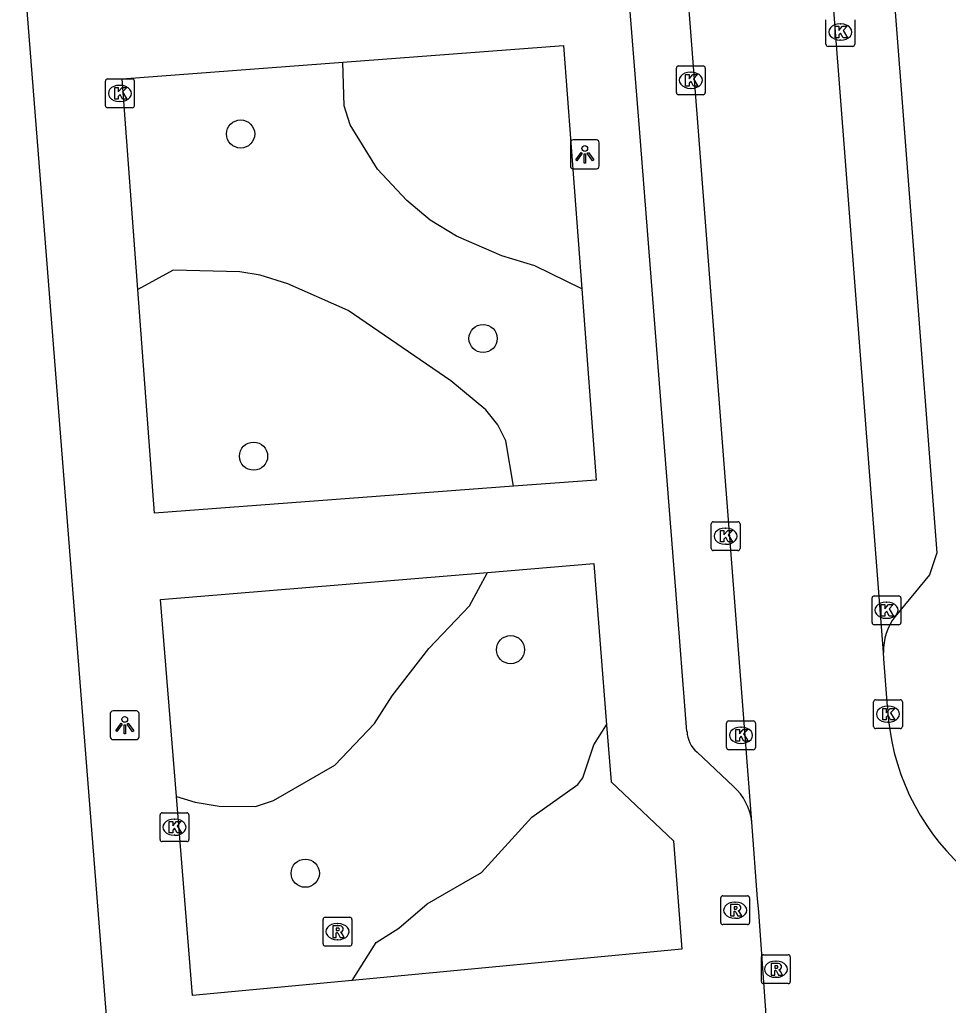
# Model space of a CAD drawing. Extents: x 157793 to 159380, y 380882 to 382313.
# Drawn here: x 158202.55 to 158234.75, y 381260.13 to 381294.32 of the extents above; entities that cross this region are included whole.
import ezdxf

# ---------------------------------------------------------------- set-up
doc = ezdxf.new("R2010")
doc.units = 0
for name, color, linetype in [('IMGEO_Boom', 7, 'Continuous'), ('IMGEO_Groenvoorziening', 7, 'Continuous'), ('IMGEO_Kolk', 7, 'Continuous'), ('IMGEO_Lichtpunt', 7, 'Continuous'), ('IMGEO_Rijbaan_lokaal_open', 7, 'Continuous'), ('IMGEO_Rioolput', 7, 'Continuous'), ('IMGEO_Voetpad_open', 7, 'Continuous')]:
    doc.layers.add(name, color=color, linetype=linetype)

msp = doc.modelspace()

# ---------------------------------------------------------------- linework, layer by layer
at = {"layer": 'IMGEO_Boom'}
for centre in [(158210.209, 381290.354), (158218.618, 381283.26), (158210.658, 381279.178), (158219.571, 381272.466), (158212.452, 381264.712)]:
    msp.add_circle(centre, 0.489, dxfattribs=at)
at = {"layer": 'IMGEO_Groenvoorziening'}
for points in [[(158222.039, 381284.984), (158220.416, 381285.776), (158219.265, 381286.126), (158217.693, 381286.809), (158216.779, 381287.359), (158215.972, 381288.043), (158214.957, 381289.134), (158214.01, 381290.668), (158213.805, 381291.334), (158213.758, 381292.846)], [(158219.669, 381278.132), (158219.406, 381279.707), (158219.136, 381280.265), (158218.714, 381280.78), (158217.502, 381281.791), (158213.945, 381284.232), (158211.851, 381285.155), (158210.883, 381285.455), (158210.183, 381285.569), (158207.87, 381285.628), (158206.649, 381284.956)], [(158207.985, 381267.373), (158208.63, 381267.171), (158209.464, 381267.041), (158210.73, 381267.026), (158211.352, 381267.23), (158213.482, 381268.46), (158214.851, 381269.908), (158215.461, 381270.863), (158216.733, 381272.507), (158218.149, 381273.991), (158218.771, 381275.148)], [(158214.08, 381260.995), (158214.915, 381262.31), (158215.699, 381262.802), (158216.68, 381263.65), (158218.562, 381264.737), (158220.31, 381266.661), (158221.902, 381267.787), (158222.075, 381268.025), (158222.459, 381269.166), (158222.902, 381269.859)]]:
    msp.add_lwpolyline(points, dxfattribs=at)
at = {"layer": 'IMGEO_Kolk'}
for p, q in [((158230.511, 381293.466), (158230.511, 381294.318)), ((158230.999, 381294.172), (158231.024, 381294.172)), ((158231.512, 381294.318), (158231.512, 381293.466)), ((158231.022, 381293.612), (158230.997, 381293.612)), ((158231.438, 381293.392), (158230.586, 381293.392)), ((158225.323, 381291.79), (158225.323, 381292.642)), ((158225.398, 381292.716), (158226.25, 381292.716)), ((158225.811, 381292.496), (158225.836, 381292.496)), ((158226.324, 381292.642), (158226.324, 381291.79)), ((158205.523, 381291.336), (158205.523, 381292.188)), ((158205.598, 381292.262), (158206.45, 381292.262)), ((158206.524, 381292.188), (158206.524, 381291.336)), ((158206.011, 381292.042), (158206.036, 381292.042)), ((158225.834, 381291.936), (158225.809, 381291.936)), ((158206.034, 381291.482), (158206.009, 381291.482)), ((158226.25, 381291.716), (158225.398, 381291.716)), ((158206.45, 381291.262), (158205.598, 381291.262)), ((158226.529, 381275.976), (158226.529, 381276.828)), ((158226.604, 381276.902), (158227.456, 381276.902)), ((158227.53, 381276.828), (158227.53, 381275.976)), ((158227.017, 381276.682), (158227.042, 381276.682)), ((158227.04, 381276.122), (158227.015, 381276.122)), ((158227.456, 381275.902), (158226.604, 381275.902)), ((158232.109, 381273.407), (158232.109, 381274.259)), ((158232.184, 381274.333), (158233.036, 381274.333)), ((158232.597, 381274.113), (158232.622, 381274.113)), ((158233.11, 381274.259), (158233.11, 381273.407)), ((158233.036, 381273.333), (158232.184, 381273.333)), ((158232.62, 381273.553), (158232.595, 381273.553)), ((158232.16, 381269.803), (158232.16, 381270.655)), ((158232.235, 381270.729), (158233.087, 381270.729)), ((158233.161, 381270.655), (158233.161, 381269.803)), ((158232.648, 381270.509), (158232.673, 381270.509)), ((158227.065, 381269.07), (158227.065, 381269.922)), ((158227.14, 381269.996), (158227.992, 381269.996)), ((158228.066, 381269.922), (158228.066, 381269.07)), ((158232.671, 381269.949), (158232.646, 381269.949)), ((158227.553, 381269.776), (158227.578, 381269.776)), ((158233.087, 381269.729), (158232.235, 381269.729)), ((158227.576, 381269.216), (158227.551, 381269.216)), ((158227.992, 381268.996), (158227.14, 381268.996)), ((158207.415, 381265.881), (158207.415, 381266.733)), ((158207.49, 381266.807), (158208.342, 381266.807)), ((158207.903, 381266.587), (158207.928, 381266.587)), ((158208.416, 381266.733), (158208.416, 381265.881)), ((158208.342, 381265.807), (158207.49, 381265.807)), ((158207.926, 381266.027), (158207.901, 381266.027))]:
    msp.add_line(p, q, dxfattribs=at)
for points in [[(158230.511, 381293.466), (158230.511, 381294.318)], [(158231.512, 381294.318), (158231.512, 381293.466)], [(158230.832, 381294.092), (158230.955, 381294.092), (158230.955, 381293.941), (158231.085, 381294.092), (158231.249, 381294.092), (158231.103, 381293.941), (158231.256, 381293.692), (158231.104, 381293.692), (158231.019, 381293.856), (158230.955, 381293.789), (158230.955, 381293.692), (158230.832, 381293.692), (158230.832, 381294.092)], [(158231.438, 381293.392), (158230.586, 381293.392)], [(158225.323, 381291.79), (158225.323, 381292.642)], [(158225.398, 381292.716), (158226.25, 381292.716)], [(158226.324, 381292.642), (158226.324, 381291.79)], [(158205.523, 381291.336), (158205.523, 381292.188)], [(158205.598, 381292.262), (158206.45, 381292.262)], [(158206.524, 381292.188), (158206.524, 381291.336)], [(158225.644, 381292.416), (158225.767, 381292.416), (158225.767, 381292.265), (158225.897, 381292.416), (158226.061, 381292.416), (158225.915, 381292.265), (158226.068, 381292.016), (158225.916, 381292.016), (158225.831, 381292.18), (158225.767, 381292.113), (158225.767, 381292.016), (158225.644, 381292.016), (158225.644, 381292.416)], [(158205.844, 381291.962), (158205.967, 381291.962), (158205.967, 381291.811), (158206.097, 381291.962), (158206.261, 381291.962), (158206.115, 381291.811), (158206.268, 381291.562), (158206.116, 381291.562), (158206.031, 381291.726), (158205.967, 381291.659), (158205.967, 381291.562), (158205.844, 381291.562), (158205.844, 381291.962)], [(158226.25, 381291.716), (158225.398, 381291.716)], [(158206.45, 381291.262), (158205.598, 381291.262)], [(158226.529, 381275.976), (158226.529, 381276.828)], [(158226.604, 381276.902), (158227.456, 381276.902)], [(158227.53, 381276.828), (158227.53, 381275.976)], [(158226.85, 381276.602), (158226.973, 381276.602), (158226.973, 381276.451), (158227.103, 381276.602), (158227.267, 381276.602), (158227.121, 381276.451), (158227.274, 381276.202), (158227.122, 381276.202), (158227.037, 381276.366), (158226.973, 381276.299), (158226.973, 381276.202), (158226.85, 381276.202), (158226.85, 381276.602)], [(158227.456, 381275.902), (158226.604, 381275.902)], [(158232.109, 381273.407), (158232.109, 381274.259)], [(158232.184, 381274.333), (158233.036, 381274.333)], [(158232.43, 381274.033), (158232.553, 381274.033), (158232.553, 381273.882), (158232.683, 381274.033), (158232.847, 381274.033), (158232.701, 381273.882), (158232.854, 381273.633), (158232.702, 381273.633), (158232.617, 381273.797), (158232.553, 381273.73), (158232.553, 381273.633), (158232.43, 381273.633), (158232.43, 381274.033)], [(158233.11, 381274.259), (158233.11, 381273.407)], [(158233.036, 381273.333), (158232.184, 381273.333)], [(158232.16, 381269.803), (158232.16, 381270.655)], [(158232.235, 381270.729), (158233.087, 381270.729)], [(158233.161, 381270.655), (158233.161, 381269.803)], [(158232.481, 381270.429), (158232.604, 381270.429), (158232.604, 381270.278), (158232.734, 381270.429), (158232.898, 381270.429), (158232.752, 381270.278), (158232.905, 381270.029), (158232.753, 381270.029), (158232.668, 381270.193), (158232.604, 381270.126), (158232.604, 381270.029), (158232.481, 381270.029), (158232.481, 381270.429)], [(158227.065, 381269.07), (158227.065, 381269.922)], [(158227.14, 381269.996), (158227.992, 381269.996)], [(158228.066, 381269.922), (158228.066, 381269.07)], [(158227.386, 381269.696), (158227.509, 381269.696), (158227.509, 381269.545), (158227.639, 381269.696), (158227.803, 381269.696), (158227.657, 381269.545), (158227.81, 381269.296), (158227.658, 381269.296), (158227.573, 381269.46), (158227.509, 381269.393), (158227.509, 381269.296), (158227.386, 381269.296), (158227.386, 381269.696)], [(158233.087, 381269.729), (158232.235, 381269.729)], [(158227.992, 381268.996), (158227.14, 381268.996)], [(158207.415, 381265.881), (158207.415, 381266.733)], [(158207.49, 381266.807), (158208.342, 381266.807)], [(158207.736, 381266.507), (158207.859, 381266.507), (158207.859, 381266.356), (158207.989, 381266.507), (158208.153, 381266.507), (158208.007, 381266.356), (158208.16, 381266.107), (158208.008, 381266.107), (158207.923, 381266.271), (158207.859, 381266.204), (158207.859, 381266.107), (158207.736, 381266.107), (158207.736, 381266.507)], [(158208.416, 381266.733), (158208.416, 381265.881)], [(158208.342, 381265.807), (158207.49, 381265.807)]]:
    msp.add_lwpolyline(points, dxfattribs=at)
for centre, start, end in [((158230.588, 381293.468), 181.552, 268.448), ((158230.588, 381293.468), 181.552, 268.448), ((158231.436, 381293.468), 271.552, 358.448), ((158231.436, 381293.468), 271.552, 358.448), ((158225.4, 381292.64), 91.552, 178.448), ((158225.4, 381292.64), 91.552, 178.448), ((158226.248, 381292.64), 1.552, 88.448), ((158226.248, 381292.64), 1.552, 88.448), ((158205.6, 381292.186), 91.552, 178.448), ((158205.6, 381292.186), 91.552, 178.448), ((158206.448, 381292.186), 1.552, 88.448), ((158206.448, 381292.186), 1.552, 88.448), ((158225.4, 381291.792), 181.552, 268.448), ((158225.4, 381291.792), 181.552, 268.448), ((158226.248, 381291.792), 271.552, 358.448), ((158226.248, 381291.792), 271.552, 358.448), ((158205.6, 381291.338), 181.552, 268.448), ((158205.6, 381291.338), 181.552, 268.448), ((158206.448, 381291.338), 271.552, 358.448), ((158206.448, 381291.338), 271.552, 358.448), ((158226.606, 381276.826), 91.552, 178.448), ((158226.606, 381276.826), 91.552, 178.448), ((158227.454, 381276.826), 1.552, 88.448), ((158227.454, 381276.826), 1.552, 88.448), ((158226.606, 381275.978), 181.552, 268.448), ((158226.606, 381275.978), 181.552, 268.448), ((158227.454, 381275.978), 271.552, 358.448), ((158227.454, 381275.978), 271.552, 358.448), ((158232.186, 381274.257), 91.552, 178.448), ((158232.186, 381274.257), 91.552, 178.448), ((158233.034, 381274.257), 1.552, 88.448), ((158233.034, 381274.257), 1.552, 88.448), ((158232.186, 381273.409), 181.552, 268.448), ((158232.186, 381273.409), 181.552, 268.448), ((158233.034, 381273.409), 271.552, 358.448), ((158233.034, 381273.409), 271.552, 358.448), ((158232.237, 381270.653), 91.552, 178.448), ((158232.237, 381270.653), 91.552, 178.448), ((158233.085, 381270.653), 1.552, 88.448), ((158233.085, 381270.653), 1.552, 88.448), ((158227.142, 381269.92), 91.552, 178.448), ((158227.142, 381269.92), 91.552, 178.448), ((158227.99, 381269.92), 1.552, 88.448), ((158227.99, 381269.92), 1.552, 88.448), ((158232.237, 381269.805), 181.552, 268.448), ((158232.237, 381269.805), 181.552, 268.448), ((158233.085, 381269.805), 271.552, 358.448), ((158233.085, 381269.805), 271.552, 358.448), ((158227.142, 381269.072), 181.552, 268.448), ((158227.142, 381269.072), 181.552, 268.448), ((158227.99, 381269.072), 271.552, 358.448), ((158227.99, 381269.072), 271.552, 358.448), ((158207.492, 381266.731), 91.552, 178.448), ((158207.492, 381266.731), 91.552, 178.448), ((158208.34, 381266.731), 1.552, 88.448), ((158208.34, 381266.731), 1.552, 88.448), ((158207.492, 381265.883), 181.552, 268.448), ((158207.492, 381265.883), 181.552, 268.448), ((158208.34, 381265.883), 271.552, 358.448), ((158208.34, 381265.883), 271.552, 358.448)]:
    msp.add_arc(centre, 0.0765, start, end, dxfattribs=at)
for centre, major_axis, ratio, start_param, end_param in [((158230.998, 381293.892), (-0.387, 0.002), 0.722429, 4.712389, 7.853982), ((158231.023, 381293.892), (-0.39, 0.002), 0.717154, 1.570796, 4.712389), ((158225.81, 381292.216), (-0.387, 0.002), 0.722429, 4.712389, 7.853982), ((158225.835, 381292.216), (-0.39, 0.002), 0.717154, 1.570796, 4.712389), ((158206.01, 381291.762), (-0.387, 0.002), 0.722429, 4.712389, 7.853982), ((158206.035, 381291.762), (-0.39, 0.002), 0.717154, 1.570796, 4.712389), ((158227.016, 381276.402), (-0.387, 0.002), 0.722429, 4.712389, 7.853982), ((158227.041, 381276.402), (-0.39, 0.002), 0.717154, 1.570796, 4.712389), ((158232.596, 381273.833), (-0.387, 0.002), 0.722429, 4.712389, 7.853982), ((158232.621, 381273.833), (-0.39, 0.002), 0.717154, 1.570796, 4.712389), ((158232.647, 381270.229), (-0.387, 0.002), 0.722429, 4.712389, 7.853982), ((158232.672, 381270.229), (-0.39, 0.002), 0.717154, 1.570796, 4.712389), ((158227.552, 381269.496), (-0.387, 0.002), 0.722429, 4.712389, 7.853982), ((158227.577, 381269.496), (-0.39, 0.002), 0.717154, 1.570796, 4.712389), ((158207.902, 381266.307), (-0.387, 0.002), 0.722429, 4.712389, 7.853982), ((158207.927, 381266.307), (-0.39, 0.002), 0.717154, 1.570796, 4.712389)]:
    msp.add_ellipse(centre, major_axis=major_axis, ratio=ratio, start_param=start_param, end_param=end_param, dxfattribs=at)
at = {"layer": 'IMGEO_Lichtpunt'}
for p, q in [((158222.55, 381290.147), (158221.742, 381290.147)), ((158222.55, 381290.147), (158221.742, 381290.147)), ((158221.648, 381290.052), (158221.648, 381289.245)), ((158221.648, 381290.052), (158221.648, 381289.245)), ((158222.644, 381289.245), (158222.644, 381290.052)), ((158222.644, 381289.245), (158222.644, 381290.052)), ((158221.742, 381289.151), (158222.55, 381289.151)), ((158221.742, 381289.151), (158222.55, 381289.151)), ((158205.692, 381270.248), (158205.692, 381269.441)), ((158205.692, 381270.248), (158205.692, 381269.441)), ((158206.594, 381270.343), (158205.786, 381270.343)), ((158206.594, 381270.343), (158205.786, 381270.343)), ((158206.688, 381269.441), (158206.688, 381270.248)), ((158206.688, 381269.441), (158206.688, 381270.248)), ((158205.786, 381269.347), (158206.594, 381269.347)), ((158205.786, 381269.347), (158206.594, 381269.347))]:
    msp.add_line(p, q, dxfattribs=at)
for points in [[(158222.022, 381289.716), (158222.061, 381289.688), (158221.873, 381289.426), (158221.835, 381289.453), (158222.022, 381289.716)], [(158222.124, 381289.668), (158222.171, 381289.668), (158222.171, 381289.346), (158222.124, 381289.346), (158222.124, 381289.668)], [(158222.234, 381289.688), (158222.272, 381289.715), (158222.459, 381289.453), (158222.42, 381289.425), (158222.234, 381289.688)], [(158206.066, 381269.912), (158206.105, 381269.884), (158205.917, 381269.622), (158205.879, 381269.649), (158206.066, 381269.912)], [(158206.278, 381269.884), (158206.316, 381269.911), (158206.503, 381269.649), (158206.464, 381269.621), (158206.278, 381269.884)], [(158206.168, 381269.864), (158206.215, 381269.864), (158206.215, 381269.542), (158206.168, 381269.542), (158206.168, 381269.864)]]:
    msp.add_lwpolyline(points, dxfattribs=at)
for centre in [(158222.147, 381289.85), (158206.191, 381270.046)]:
    msp.add_circle(centre, 0.0994, dxfattribs=at)
for centre, start, end in [((158221.742, 381290.052), 90, 180), ((158221.742, 381290.052), 90, 180), ((158222.55, 381290.052), 0, 90), ((158222.55, 381290.052), 0, 90), ((158221.742, 381289.245), 180, 270), ((158221.742, 381289.245), 180, 270), ((158222.55, 381289.245), 270, 0), ((158222.55, 381289.245), 270, 360), ((158205.786, 381270.248), 90, 180), ((158205.786, 381270.248), 90, 180), ((158206.594, 381270.248), 0, 90), ((158206.594, 381270.248), 0, 90), ((158205.786, 381269.441), 180, 270), ((158205.786, 381269.441), 180, 270), ((158206.594, 381269.441), 270, 0), ((158206.594, 381269.441), 270, 360)]:
    msp.add_arc(centre, 0.0946, start, end, dxfattribs=at)
at = {"layer": 'IMGEO_Rijbaan_lokaal_open'}
for points in [[(158227.941, 381266.477), (158223.356, 381325.962)], [(158232.503, 381272.369), (158228.516, 381323.959)], [(158232.644, 381270.495), (158232.52, 381272.143), (158232.503, 381272.369)], [(158228.709, 381256.156), (158228.694, 381256.338), (158228.537, 381258.317), (158228.186, 381263.368), (158228.132, 381263.825), (158227.941, 381266.477)]]:
    msp.add_lwpolyline(points, dxfattribs=at)
msp.add_arc((158240.776, 381270.893), 8.142, 182.8008, 271.3074, dxfattribs=at)
at = {"layer": 'IMGEO_Rioolput'}
for p, q in [((158226.862, 381263.002), (158226.862, 381263.854)), ((158226.937, 381263.928), (158227.789, 381263.928)), ((158227.863, 381263.854), (158227.863, 381263.002)), ((158227.35, 381263.708), (158227.375, 381263.708)), ((158213.069, 381262.259), (158213.069, 381263.111)), ((158213.144, 381263.185), (158213.996, 381263.185)), ((158214.07, 381263.111), (158214.07, 381262.259)), ((158227.373, 381263.148), (158227.348, 381263.148)), ((158213.557, 381262.965), (158213.582, 381262.965)), ((158227.789, 381262.928), (158226.937, 381262.928)), ((158213.58, 381262.405), (158213.555, 381262.405)), ((158213.996, 381262.185), (158213.144, 381262.185)), ((158228.274, 381260.955), (158228.274, 381261.807)), ((158228.349, 381261.881), (158229.201, 381261.881)), ((158229.275, 381261.807), (158229.275, 381260.955)), ((158228.762, 381261.661), (158228.787, 381261.661)), ((158228.785, 381261.101), (158228.76, 381261.101)), ((158229.201, 381260.881), (158228.349, 381260.881))]:
    msp.add_line(p, q, dxfattribs=at)
for points in [[(158226.862, 381263.002), (158226.862, 381263.854)], [(158226.937, 381263.928), (158227.789, 381263.928)], [(158227.863, 381263.854), (158227.863, 381263.002)], [(158227.451, 381263.626), (158227.199, 381263.628), (158227.199, 381263.228)], [(158227.377, 381263.547), (158227.323, 381263.547), (158227.323, 381263.466)], [(158227.323, 381263.466), (158227.375, 381263.466)], [(158213.069, 381262.259), (158213.069, 381263.111)], [(158213.144, 381263.185), (158213.996, 381263.185)], [(158214.07, 381263.111), (158214.07, 381262.259)], [(158227.199, 381263.228), (158227.323, 381263.228), (158227.323, 381263.39), (158227.334, 381263.39)], [(158227.381, 381263.361), (158227.452, 381263.228), (158227.592, 381263.228), (158227.527, 381263.354)], [(158213.658, 381262.883), (158213.406, 381262.885), (158213.406, 381262.485)], [(158213.584, 381262.804), (158213.53, 381262.804), (158213.53, 381262.723)], [(158213.53, 381262.723), (158213.582, 381262.723)], [(158227.789, 381262.928), (158226.937, 381262.928)], [(158213.406, 381262.485), (158213.53, 381262.485), (158213.53, 381262.647), (158213.541, 381262.647)], [(158213.588, 381262.618), (158213.659, 381262.485), (158213.799, 381262.485), (158213.734, 381262.611)], [(158213.996, 381262.185), (158213.144, 381262.185)], [(158228.274, 381260.955), (158228.274, 381261.807)], [(158228.349, 381261.881), (158229.201, 381261.881)], [(158229.275, 381261.807), (158229.275, 381260.955)], [(158228.863, 381261.579), (158228.611, 381261.581), (158228.611, 381261.181)], [(158228.789, 381261.5), (158228.735, 381261.5), (158228.735, 381261.419)], [(158228.735, 381261.419), (158228.787, 381261.419)], [(158228.611, 381261.181), (158228.735, 381261.181), (158228.735, 381261.343), (158228.746, 381261.343)], [(158228.793, 381261.314), (158228.864, 381261.181), (158229.004, 381261.181), (158228.939, 381261.307)], [(158229.201, 381260.881), (158228.349, 381260.881)]]:
    msp.add_lwpolyline(points, dxfattribs=at)
for centre, radius, start, end in [((158226.939, 381263.852), 0.0765, 91.552, 178.448), ((158226.939, 381263.852), 0.0765, 91.552, 178.448), ((158227.787, 381263.852), 0.0765, 1.552, 88.448), ((158227.787, 381263.852), 0.0765, 1.552, 88.448), ((158227.359, 381263.655), 0.19, 274.7715, 282.9687), ((158227.383, 381263.451), 0.0964, 77.0061, 93.1865), ((158227.397, 381263.508), 0.0378, 276.6634, 79.6772), ((158227.45, 381263.516), 0.109, 350.3612, 89.416), ((158227.448, 381263.516), 0.112, 277.5842, 350.9817), ((158227.432, 381263.301), 0.108, 29.5134, 73.7905), ((158213.146, 381263.109), 0.0765, 91.552, 178.448), ((158213.146, 381263.109), 0.0765, 91.552, 178.448), ((158213.994, 381263.109), 0.0765, 1.552, 88.448), ((158213.994, 381263.109), 0.0765, 1.552, 88.448), ((158227.333, 381263.337), 0.0533, 26.0293, 88.6989), ((158213.566, 381262.912), 0.19, 274.7715, 282.9687), ((158213.59, 381262.708), 0.0964, 77.0061, 93.1865), ((158213.604, 381262.765), 0.0378, 276.6634, 79.6772), ((158213.657, 381262.773), 0.109, 350.3612, 89.416), ((158213.655, 381262.773), 0.112, 277.5842, 350.9817), ((158226.939, 381263.004), 0.0765, 181.552, 268.448), ((158226.939, 381263.004), 0.0765, 181.552, 268.448), ((158227.787, 381263.004), 0.0765, 271.552, 358.448), ((158227.787, 381263.004), 0.0765, 271.552, 358.448), ((158213.54, 381262.594), 0.0533, 26.0293, 88.6989), ((158213.639, 381262.558), 0.108, 29.5134, 73.7905), ((158213.146, 381262.261), 0.0765, 181.552, 268.448), ((158213.146, 381262.261), 0.0765, 181.552, 268.448), ((158213.994, 381262.261), 0.0765, 271.552, 358.448), ((158213.994, 381262.261), 0.0765, 271.552, 358.448), ((158228.351, 381261.805), 0.0765, 91.552, 178.448), ((158228.351, 381261.805), 0.0765, 91.552, 178.448), ((158229.199, 381261.805), 0.0765, 1.552, 88.448), ((158229.199, 381261.805), 0.0765, 1.552, 88.448), ((158228.771, 381261.608), 0.19, 274.7715, 282.9687), ((158228.795, 381261.404), 0.0964, 77.0061, 93.1865), ((158228.809, 381261.461), 0.0378, 276.6634, 79.6772), ((158228.862, 381261.469), 0.109, 350.3612, 89.416), ((158228.86, 381261.469), 0.112, 277.5842, 350.9817), ((158228.844, 381261.254), 0.108, 29.5134, 73.7905), ((158228.745, 381261.29), 0.0533, 26.0293, 88.6989), ((158228.351, 381260.957), 0.0765, 181.552, 268.448), ((158228.351, 381260.957), 0.0765, 181.552, 268.448), ((158229.199, 381260.957), 0.0765, 271.552, 358.448), ((158229.199, 381260.957), 0.0765, 271.552, 358.448)]:
    msp.add_arc(centre, radius, start, end, dxfattribs=at)
for centre, major_axis, ratio, start_param, end_param in [((158227.349, 381263.428), (-0.387, 0.002), 0.722429, 4.712389, 7.853982), ((158227.374, 381263.428), (-0.39, 0.002), 0.717154, 1.570796, 4.712389), ((158213.556, 381262.685), (-0.387, 0.002), 0.722429, 4.712389, 7.853982), ((158213.581, 381262.685), (-0.39, 0.002), 0.717154, 1.570796, 4.712389), ((158228.761, 381261.381), (-0.387, 0.002), 0.722429, 4.712389, 7.853982), ((158228.786, 381261.381), (-0.39, 0.002), 0.717154, 1.570796, 4.712389)]:
    msp.add_ellipse(centre, major_axis=major_axis, ratio=ratio, start_param=start_param, end_param=end_param, dxfattribs=at)
at = {"layer": 'IMGEO_Voetpad_open'}
for points in [[(158225.691, 381269.631), (158225.305, 381274.526), (158224.821, 381280.672), (158224.043, 381290.541), (158223.495, 381297.502), (158222.311, 381312.534), (158221.915, 381317.559), (158221.684, 381320.495)], [(158230.904, 381320.735), (158234.352, 381275.82), (158234.106, 381275.058), (158232.908, 381273.612)], [(158217.503, 381108.594), (158207.836, 381230.9), (158200.897, 381318.677)], [(158213.758, 381292.846), (158221.409, 381293.418), (158222.039, 381284.984)], [(158206.649, 381284.956), (158206.102, 381292.273), (158213.758, 381292.846)], [(158219.669, 381278.132), (158207.229, 381277.201), (158206.649, 381284.956)], [(158222.039, 381284.984), (158222.536, 381278.346), (158219.669, 381278.132)], [(158218.771, 381275.148), (158222.465, 381275.454), (158222.902, 381269.859)], [(158207.985, 381267.373), (158207.434, 381274.209), (158218.771, 381275.148)], [(158222.902, 381269.859), (158223.056, 381267.877), (158225.221, 381265.834), (158225.516, 381262.077), (158214.08, 381260.995)], [(158227.305, 381267.724), (158226.039, 381268.911)], [(158214.08, 381260.995), (158208.542, 381260.471), (158207.985, 381267.373)]]:
    msp.add_lwpolyline(points, dxfattribs=at)
for centre, radius, start, end in [((158234.483, 381272.411), 1.98, 142.6782, 181.2281), ((158226.693, 381269.671), 1.002, 182.2893, 229.3027), ((158225.977, 381266.261), 1.976, 6.2741, 47.7713)]:
    msp.add_arc(centre, radius, start, end, dxfattribs=at)

doc.saveas('drawing.dxf')
